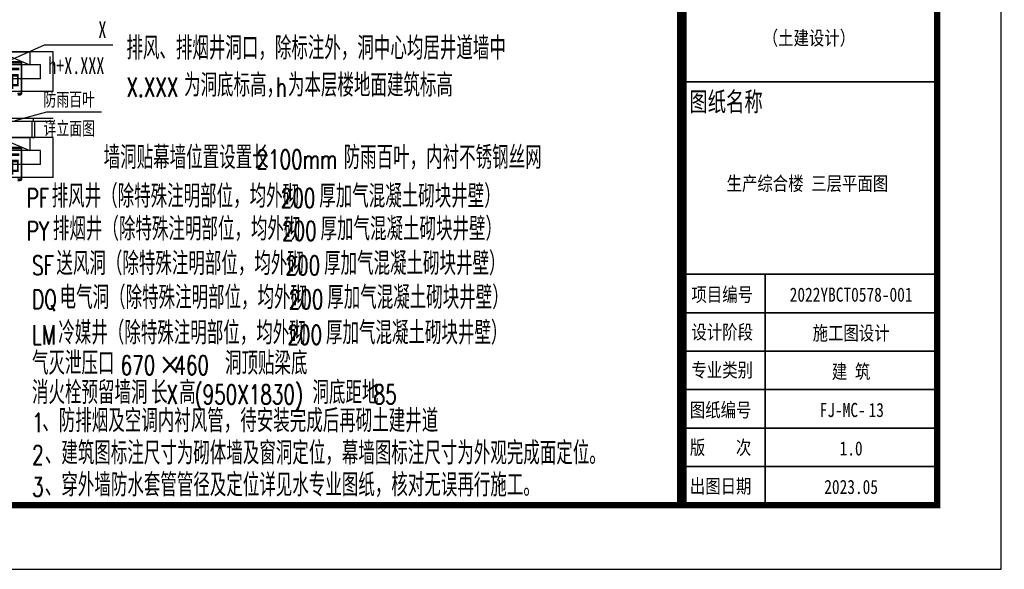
# Model space of a CAD drawing. Extents: x 797781 to 1255204, y 21234 to 1024248.
# Tile 365 of 656: x 992381 to 1007740, y 350600 to 359172. Entities that reach past the tile are written whole.
import ezdxf
from ezdxf.enums import TextEntityAlignment as Align

# ---------------------------------------------------------------- set-up
doc = ezdxf.new("R2010")
doc.units = 0
doc.header["$LTSCALE"] = 1000
doc.header["$MEASUREMENT"] = 0
for name, color, linetype in [('230303生产综合楼-平面图_t8$0$3T_WOOD', 21, 'Continuous'), ('230303生产综合楼-平面图_t8$0$DIM_LEAD', 3, 'Continuous'), ('230303生产综合楼-平面图_t8$0$PUB_TEXT', 7, 'Continuous'), ('230303生产综合楼-平面图_t8$0$PUB_TITLE', 4, 'Continuous'), ('230303生产综合楼-平面图_t8$0$WALL', 40, 'Continuous'), ('230303生产综合楼-平面图_t8$0$通风条件', 60, 'Continuous'), ('CURTWALL', 4, 'Continuous')]:
    doc.layers.add(name, color=color, linetype=linetype)
doc.layers.add('230303生产综合楼-平面图_t8$0$图框', color=4, linetype='Continuous', lineweight=35)
doc.styles.add('230303生产综合楼-平面图_t8$0$-黑体', font='simhei.ttf', dxfattribs={"width": 0.8})
doc.styles.add('230303生产综合楼-平面图_t8$0$_TCH_DIM', font='SIMPLEX', dxfattribs={"bigfont": 'GBCBIG'})
doc.styles.add('230303生产综合楼-平面图_t8$0$黑', font='simhei.ttf', dxfattribs={"width": 0.7, "height": 2.3})

# ---------------------------------------------------------------- blocks, each defined once
blk = doc.blocks.new('230303生产综合楼-平面图_t8$0$TL')
at = {"layer": '230303生产综合楼-平面图_t8$0$3T_WOOD'}
blk.add_lwpolyline([(981584, -31028), (981634, -31028), (981634, -30778), (981584, -30778)], close=True, dxfattribs=at)
blk.add_lwpolyline([(981609, -30778), (981609, -30728)], dxfattribs=at)
at = {"layer": '230303生产综合楼-平面图_t8$0$DIM_LEAD'}
for p, q in [((981282, -29806), (981784, -29583)), ((981784, -29583), (982848, -29583)), ((981323, -30765), (981819, -30627)), ((981819, -30627), (982670, -30627))]:
    blk.add_line(p, q, dxfattribs=at)
at = {"layer": '230303生产综合楼-平面图_t8$0$WALL'}
for p, q in [((981919, -29692), (980651, -29692)), ((981919, -30313), (981919, -29692)), ((981719, -29892), (980851, -29892)), ((981719, -30113), (981719, -29892)), ((981719, -30113), (980851, -30113)), ((981919, -30313), (980651, -30313)), ((981919, -31028), (980651, -31028)), ((981919, -31650), (981919, -31028)), ((981719, -31228), (980851, -31228)), ((981719, -31450), (981719, -31228)), ((981719, -31450), (980851, -31450)), ((981919, -31650), (980651, -31650))]:
    blk.add_line(p, q, dxfattribs=at)
at = {"layer": '230303生产综合楼-平面图_t8$0$通风条件'}
for points in [[(981555, -29692), (981555, -29892), (981065, -29892), (981065, -29692)], [(981555, -31028), (981555, -31228), (981065, -31228), (981065, -31028)]]:
    blk.add_lwpolyline(points, close=True, dxfattribs=at)
for points in [[(981065, -29692), (981555, -29892)], [(981065, -31028), (981555, -31228)]]:
    blk.add_lwpolyline(points, dxfattribs=at)
at = {"layer": 'CURTWALL'}
for points in [[(980651, -30728), (981919, -30728)], [(981919, -30778), (980651, -30778)]]:
    blk.add_lwpolyline(points, dxfattribs=at)
at = {"layer": '230303生产综合楼-平面图_t8$0$PUB_TEXT'}
for s, height, style, width, p in [('X', 263, '230303生产综合楼-平面图_t8$0$黑', 0.7, (982623, -29478)), ('h+X.XXX', 262.9, '230303生产综合楼-平面图_t8$0$黑', 0.7, (981840, -30038)), ('X.XXX', 297.5, '230303生产综合楼-平面图_t8$0$_TCH_DIM', 0.705882, (983060, -30392)), ('h', 298, '230303生产综合楼-平面图_t8$0$_TCH_DIM', 0.705882, (985390, -30392)), ('防雨百叶', 210.3, '230303生产综合楼-平面图_t8$0$黑', 0.7, (981766, -30540)), ('详立面图', 210.3, '230303生产综合楼-平面图_t8$0$黑', 0.7, (981767, -30991)), ('2100mm', 297.5, '230303生产综合楼-平面图_t8$0$_TCH_DIM', 0.705882, (985089, -31518)), ('PF', 297.5, '230303生产综合楼-平面图_t8$0$_TCH_DIM', 0.705882, (981504, -32122)), ('200', 297.5, '230303生产综合楼-平面图_t8$0$_TCH_DIM', 0.705882, (985468, -32122)), ('PY', 297.5, '230303生产综合楼-平面图_t8$0$_TCH_DIM', 0.705882, (981504, -32633)), ('200', 297.5, '230303生产综合楼-平面图_t8$0$_TCH_DIM', 0.705882, (985488, -32633)), ('SF', 297.5, '230303生产综合楼-平面图_t8$0$_TCH_DIM', 0.705882, (981588, -33172)), ('200', 297.5, '230303生产综合楼-平面图_t8$0$_TCH_DIM', 0.705882, (985543, -33172)), ('DQ', 297.5, '230303生产综合楼-平面图_t8$0$_TCH_DIM', 0.705882, (981588, -33702)), ('200', 297.5, '230303生产综合楼-平面图_t8$0$_TCH_DIM', 0.705882, (985593, -33702)), ('LM', 297.5, '230303生产综合楼-平面图_t8$0$_TCH_DIM', 0.705882, (981588, -34254)), ('200', 297.5, '230303生产综合楼-平面图_t8$0$_TCH_DIM', 0.705882, (985573, -34254)), ('670', 297.5, '230303生产综合楼-平面图_t8$0$_TCH_DIM', 0.705882, (982970, -34728)), ('460', 297.5, '230303生产综合楼-平面图_t8$0$_TCH_DIM', 0.705882, (983808, -34728)), ('(950X1830)', 297.5, '230303生产综合楼-平面图_t8$0$_TCH_DIM', 0.705882, (984123, -35185)), ('X', 298, '230303生产综合楼-平面图_t8$0$_TCH_DIM', 0.705882, (983684, -35185)), ('85', 297.5, '230303生产综合楼-平面图_t8$0$_TCH_DIM', 0.705882, (986916, -35185)), ('1', 298, '230303生产综合楼-平面图_t8$0$_TCH_DIM', 0.705882, (981588, -35624)), ('2', 298, '230303生产综合楼-平面图_t8$0$_TCH_DIM', 0.705882, (981588, -36128)), ('3', 298, '230303生产综合楼-平面图_t8$0$_TCH_DIM', 0.705882, (981588, -36626))]:
    blk.add_text(s, height=height, dxfattribs=dict(at, style=style, width=width)).set_placement(p)
at = {"layer": '230303生产综合楼-平面图_t8$0$PUB_TEXT', "style": '230303生产综合楼-平面图_t8$0$_TCH_DIM'}
for s, height, p in [('排风、排烟井洞口，除标注外，洞中心均居井道墙中', 357.45, (983060, -29812)), ('墙洞', 510.6, (980730, -30375)), ('为洞底标高，', 357.4, (983960, -30392)), ('为本层楼地面建筑标高', 357.4, (985580, -30392)), ('墙洞', 510.6, (980730, -31711)), ('墙洞贴幕墙位置设置长', 357.4, (982706, -31518)), ('防雨百叶，内衬不锈钢丝网', 357.45, (986449, -31518)), ('排风井（除特殊注明部位，均外砌', 357.45, (981894, -32122)), ('厚加气混凝土砌块井壁）', 357.45, (986068, -32122)), ('排烟井（除特殊注明部位，均外砌', 357.45, (981914, -32633)), ('厚加气混凝土砌块井壁）', 357.45, (986088, -32633)), ('送风洞（除特殊注明部位，均外砌', 357.45, (981968, -33172)), ('厚加气混凝土砌块井壁）', 357.45, (986143, -33172)), ('电气洞（除特殊注明部位，均外砌', 357.45, (982018, -33702)), ('厚加气混凝土砌块井壁）', 357.45, (986193, -33702)), ('冷媒井（除特殊注明部位，均外砌', 357.45, (981998, -34254)), ('厚加气混凝土砌块井壁）', 357.45, (986173, -34254)), ('气灭泄压口', 357.4, (981588, -34728)), ('×', 357, (983570, -34728)), ('洞顶贴梁底', 357.4, (984598, -34728)), ('消火栓预留墙洞', 357.4, (981588, -35185)), ('长', 357, (983446, -35185)), ('高', 357, (983884, -35185)), ('洞底距地', 357.4, (985963, -35185)), ('、防排烟及空调内衬风管，待安装完成后再砌土建井道', 357.45, (981748, -35624)), ('、建筑图标注尺寸为砌体墙及窗洞定位，幕墙图标注尺寸为外观完成面定位。', 357.45, (981788, -36128)), ('、穿外墙防水套管管径及定位详见水专业图纸，核对无误再行施工。', 357.45, (981788, -36626))]:
    blk.add_text(s, height=height, dxfattribs=at).set_placement(p)
blk = doc.blocks.new('230303生产综合楼-平面图_t8$0$图签')
at = {"layer": '230303生产综合楼-平面图_t8$0$图框', "linetype": 'Continuous'}
for p, q in [((-4020, 6600), (-18, 6600)), ((-3975, 3600), (25, 3600)), ((-2700, -2), (-2700, 3600)), ((-3975, 3000), (25, 3000)), ((-3975, 2400), (25, 2400)), ((-3975, 1800), (25, 1800)), ((-4000, 1200), (0, 1200)), ((-4000, 600), (0, 600))]:
    blk.add_line(p, q, dxfattribs=at)
at = {"layer": '230303生产综合楼-平面图_t8$0$图框', "style": '230303生产综合楼-平面图_t8$0$-黑体', "width": 0.8}
for s, height, p in [('（土建设计）', 220, (-2019, 7174)), ('2022YBCT0578-001', 220.01, (-1361, 3172)), ('施工图设计', 220, (-1361, 2572)), ('建 筑', 220, (-1361, 1972)), ('FJ-MC-', 220, (-1493, 1373)), ('1.0', 220, (-1361, 773)), ('2023.05', 220, (-1361, 173))]:
    blk.add_text(s, height=height, dxfattribs=at).set_placement(p, align=Align.CENTER)
at = {"layer": '230303生产综合楼-平面图_t8$0$图框', "style": '230303生产综合楼-平面图_t8$0$-黑体'}
for s, height, width, p in [('图纸名称', 300, 0.7, (-3885, 6141)), ('项目编号', 220, 0.8, (-3852, 3173)), ('设计阶段', 220, 0.8, (-3852, 2588)), ('专业类别', 220, 0.8, (-3852, 1996)), ('图纸编号', 220, 0.8, (-3877, 1373)), ('版    次', 220, 0.8, (-3877, 788)), ('出图日期', 220, 0.8, (-3877, 185))]:
    blk.add_text(s, height=height, dxfattribs=dict(at, width=width)).set_placement(p)

msp = doc.modelspace()

# ---------------------------------------------------------------- linework, layer by layer
at = {"layer": '230303生产综合楼-平面图_t8$0$PUB_TITLE'}
msp.add_lwpolyline([(881593.5, 350600.2), (1007693.5, 350600.2), (1007693.5, 410000.2), (881593.5, 410000.2)], close=True, dxfattribs=at)
at = {"layer": '230303生产综合楼-平面图_t8$0$PUB_TITLE', "const_width": 100}
msp.add_lwpolyline([(884093.5, 351600.2), (1006693.5, 351600.2), (1006693.5, 409000.2), (884093.5, 409000.2)], close=True, dxfattribs=at)
at = {"layer": '230303生产综合楼-平面图_t8$0$图框', "const_width": 150}
msp.add_lwpolyline([(1002711.7, 409000.2), (1002711.7, 351600.2)], dxfattribs=at)

# ---------------------------------------------------------------- block references
for name, p in [('230303生产综合楼-平面图_t8$0$图签', (1006711.7, 351602.3)), ('230303生产综合楼-平面图_t8$0$TL', (10985.6, 388362.5))]:
    msp.add_blockref(name, p)

# ---------------------------------------------------------------- texts
at = {"layer": '230303生产综合楼-平面图_t8$0$PUB_TEXT', "style": '230303生产综合楼-平面图_t8$0$-黑体', "width": 0.8}
for s, height, p in [('生产综合楼 三层平面图', 220.011, (1004668.3, 356507.2)), ('13', 220.01, (1005742.3, 352974.9))]:
    msp.add_text(s, height=height, dxfattribs=at).set_placement(p, align=Align.CENTER)

doc.saveas('drawing.dxf')
